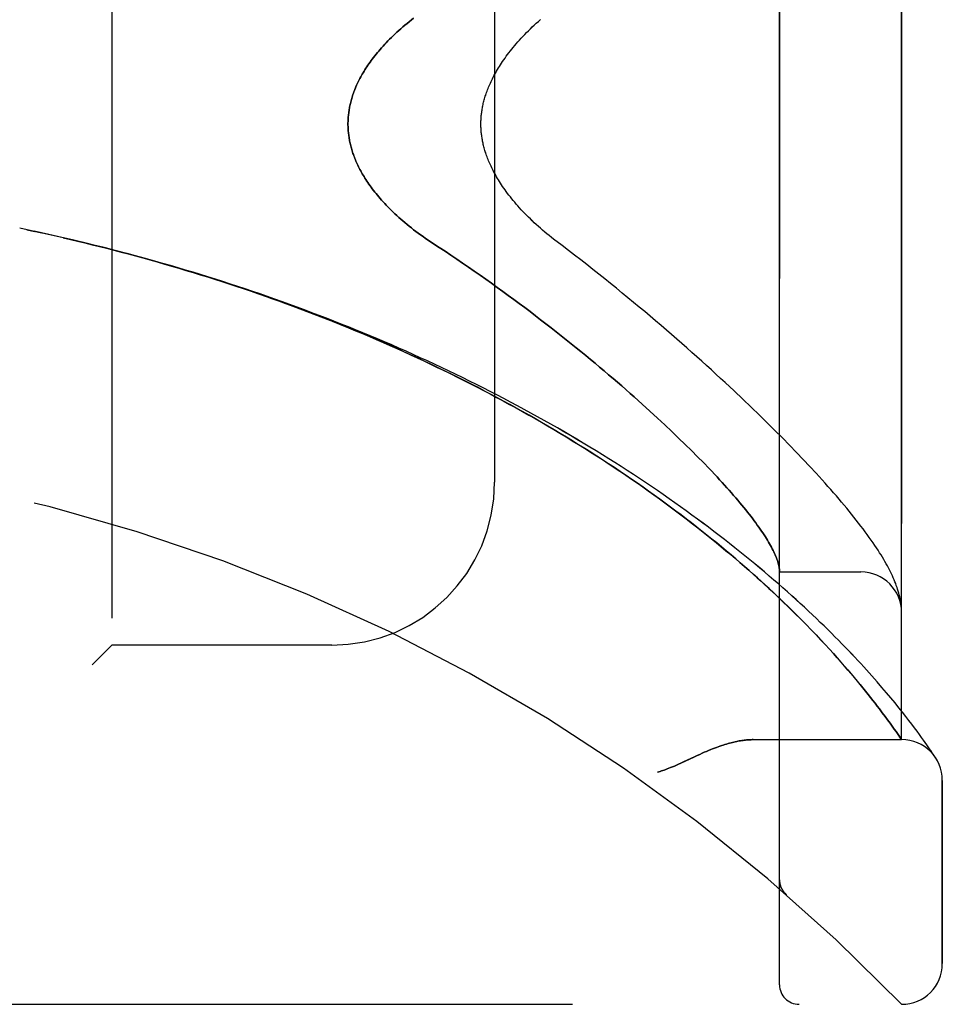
# Model space of a CAD drawing. Header units: inches. Extents: x 0 to 283, y 0 to 183.
# Tile 262 of 278: x 149.63 to 151.04, y 98.1 to 99.61. Entities that reach past the tile are written whole.
import ezdxf

# ---------------------------------------------------------------- set-up
doc = ezdxf.new("R2010")
doc.units = ezdxf.units.IN
doc.header["$LTSCALE"] = 15.583333
doc.header["$MEASUREMENT"] = 0
doc.linetypes.add('HIDDEN', pattern=[0.2, 0.1, -0.1])
doc.layers.add('LEFTHAND_DOOR_ASSEMBLY', color=7, linetype='CONTINUOUS')
doc.layers.add('RIGHTHAND_DOOR_ASSEMBLY', color=7, linetype='CONTINUOUS')

msp = doc.modelspace()

# ---------------------------------------------------------------- linework, layer by layer
at = {"layer": 'LEFTHAND_DOOR_ASSEMBLY', "color": 8, "linetype": 'HIDDEN'}
for p, q in [((150.7919, 98.1257), (150.7919, 100.7682)), ((150.9794, 98.502), (150.9794, 100.392)), ((149.7669, 100.247), (149.7669, 98.647)), ((150.3544, 99.997), (150.3544, 98.897)), ((149.6369, 99.2846), (149.6254, 99.287)), ((149.6485, 99.2821), (149.6365, 99.2846)), ((149.6601, 99.2796), (149.6485, 99.2821)), ((149.6811, 99.2749), (149.6601, 99.2796)), ((150.7222, 99.0372), (150.7085, 99.05)), ((150.7355, 99.0247), (150.7222, 99.0372)), ((150.5689, 99.028), (150.5812, 99.017)), ((150.7485, 99.0123), (150.7355, 99.0247)), ((150.5812, 99.017), (150.5931, 99.0062)), ((150.5931, 99.0062), (150.6047, 98.9955)), ((150.761, 99.0002), (150.7485, 99.0123)), ((150.6047, 98.9955), (150.6159, 98.9851)), ((150.7732, 98.9883), (150.761, 99.0002)), ((150.6159, 98.9851), (150.6267, 98.9749)), ((150.6267, 98.9749), (150.6371, 98.9649)), ((150.785, 98.9766), (150.7732, 98.9883)), ((150.7964, 98.9651), (150.785, 98.9766)), ((150.6371, 98.9649), (150.6472, 98.9551)), ((150.8075, 98.9538), (150.7964, 98.9651)), ((150.6472, 98.9551), (150.6569, 98.9456)), ((150.6569, 98.9456), (150.6662, 98.9362)), ((150.8182, 98.9428), (150.8075, 98.9538)), ((150.6662, 98.9362), (150.6752, 98.9271)), ((150.8285, 98.9319), (150.8182, 98.9428)), ((150.8385, 98.9213), (150.8285, 98.9319)), ((150.7919, 98.7595), (150.9169, 98.7595)), ((150.8068, 98.7046), (150.7971, 98.7139)), ((150.816, 98.6955), (150.8068, 98.7046)), ((150.9786, 98.7093), (150.9784, 98.7104)), ((150.9787, 98.7086), (150.9786, 98.7093)), ((150.9787, 98.7079), (150.9787, 98.7086)), ((150.9789, 98.7062), (150.9789, 98.7069)), ((150.979, 98.7055), (150.9789, 98.7062)), ((150.9791, 98.7049), (150.979, 98.7055)), ((150.9791, 98.7042), (150.9791, 98.7049)), ((150.9792, 98.7035), (150.9791, 98.7042)), ((150.8247, 98.6868), (150.816, 98.6955)), ((150.8329, 98.6785), (150.8247, 98.6868)), ((150.8407, 98.6705), (150.8329, 98.6785)), ((150.8482, 98.6627), (150.8407, 98.6705)), ((150.8553, 98.6552), (150.8482, 98.6627)), ((149.7669, 98.647), (149.7369, 98.617)), ((150.1044, 98.647), (149.7669, 98.647)), ((150.8621, 98.6479), (150.8553, 98.6552)), ((150.8686, 98.6409), (150.8621, 98.6479)), ((150.8748, 98.634), (150.8686, 98.6409)), ((150.8807, 98.6274), (150.8748, 98.634)), ((150.8864, 98.621), (150.8807, 98.6274)), ((150.8918, 98.6148), (150.8864, 98.621)), ((150.8971, 98.6088), (150.8918, 98.6148)), ((150.9021, 98.6029), (150.8971, 98.6088)), ((150.9069, 98.5973), (150.9021, 98.6029)), ((150.9115, 98.5918), (150.9069, 98.5973)), ((150.9159, 98.5864), (150.9115, 98.5918)), ((150.9201, 98.5813), (150.9159, 98.5864)), ((150.9242, 98.5763), (150.9201, 98.5813)), ((150.9493, 98.5821), (150.9418, 98.5908)), ((150.9564, 98.5738), (150.9493, 98.5821)), ((150.9281, 98.5714), (150.9242, 98.5763)), ((150.9318, 98.5667), (150.9281, 98.5714)), ((150.9354, 98.5621), (150.9318, 98.5667)), ((150.9631, 98.5659), (150.9564, 98.5738)), ((150.9694, 98.5583), (150.9631, 98.5659)), ((150.9388, 98.5577), (150.9354, 98.5621)), ((150.9421, 98.5535), (150.9388, 98.5577)), ((150.9453, 98.5493), (150.9421, 98.5535)), ((150.9752, 98.551), (150.9694, 98.5583)), ((150.9808, 98.5441), (150.9752, 98.551)), ((150.9498, 98.5433), (150.9453, 98.5493)), ((150.954, 98.5377), (150.9498, 98.5433)), ((150.958, 98.5324), (150.954, 98.5377)), ((150.9859, 98.5376), (150.9808, 98.5441)), ((150.9907, 98.5314), (150.9859, 98.5376)), ((150.9616, 98.5274), (150.958, 98.5324)), ((150.965, 98.5227), (150.9616, 98.5274)), ((150.9681, 98.5183), (150.965, 98.5227)), ((150.9952, 98.5256), (150.9907, 98.5314)), ((150.9993, 98.5201), (150.9952, 98.5256)), ((150.9709, 98.5143), (150.9681, 98.5183)), ((150.974, 98.5098), (150.9709, 98.5143)), ((150.9769, 98.5057), (150.974, 98.5098)), ((151.0031, 98.5149), (150.9993, 98.5201)), ((151.0067, 98.51), (151.0031, 98.5149)), ((151.0099, 98.5055), (151.0067, 98.51)), ((151.0129, 98.5014), (151.0099, 98.5055)), ((150.7514, 98.502), (150.9794, 98.502)), ((151.0156, 98.4975), (151.0129, 98.5014)), ((151.0181, 98.494), (151.0156, 98.4975)), ((151.0203, 98.4907), (151.0181, 98.494)), ((151.0264, 98.4817), (151.0241, 98.4851)), ((151.0288, 98.4781), (151.0264, 98.4817)), ((151.0308, 98.4751), (151.0288, 98.4781)), ((151.0419, 98.1582), (151.0419, 98.4395)), ((150.7919, 98.287), (150.7919, 98.2825)), ((150.802, 98.2646), (150.8022, 98.2644)), ((148.9157, 98.0957), (150.9794, 98.0957))]:
    msp.add_line(p, q, dxfattribs=at)
for points in [[(150.2302, 99.6093), (150.2268, 99.6066), (150.2234, 99.6039), (150.2201, 99.6012), (150.2168, 99.5985), (150.2136, 99.5958), (150.2105, 99.5931), (150.2075, 99.5904), (150.2045, 99.5877), (150.2016, 99.585), (150.1988, 99.5823), (150.196, 99.5796), (150.1934, 99.577), (150.1908, 99.5744), (150.1882, 99.5717), (150.1858, 99.5692), (150.1834, 99.5666), (150.1811, 99.564), (150.1789, 99.5615), (150.1767, 99.5589), (150.1746, 99.5564), (150.1725, 99.5539), (150.1706, 99.5515), (150.1686, 99.549), (150.1668, 99.5466), (150.165, 99.5442), (150.1633, 99.5418), (150.1616, 99.5394), (150.16, 99.5371), (150.1584, 99.5348), (150.1569, 99.5325), (150.1555, 99.5302), (150.1541, 99.5279), (150.1527, 99.5257), (150.1514, 99.5234), (150.1502, 99.5212), (150.149, 99.5191), (150.1478, 99.5169), (150.1467, 99.5147), (150.1456, 99.5126), (150.1446, 99.5105), (150.1436, 99.5084), (150.1427, 99.5063), (150.1417, 99.5042), (150.1409, 99.5022), (150.14, 99.5001), (150.1393, 99.4981), (150.1385, 99.4961), (150.1378, 99.4941), (150.1371, 99.4921), (150.1364, 99.4902), (150.1358, 99.4882), (150.1352, 99.4862), (150.1347, 99.4843), (150.1341, 99.4824), (150.1336, 99.4804), (150.1332, 99.4785), (150.1327, 99.4766), (150.1323, 99.4747), (150.1319, 99.4729), (150.1316, 99.471), (150.1313, 99.4691), (150.131, 99.4672), (150.1307, 99.4654), (150.1305, 99.4635), (150.1302, 99.4617), (150.13, 99.4598), (150.1299, 99.458), (150.1297, 99.4561), (150.1296, 99.4543), (150.1295, 99.4525), (150.1295, 99.4506), (150.1294, 99.4488), (150.1294, 99.447), (150.1294, 99.4452), (150.1295, 99.4433), (150.1295, 99.4415), (150.1296, 99.4397), (150.1297, 99.4378), (150.1299, 99.436), (150.13, 99.4341), (150.1302, 99.4323), (150.1305, 99.4305), (150.1307, 99.4286), (150.131, 99.4267), (150.1313, 99.4249), (150.1316, 99.423), (150.1319, 99.4211), (150.1323, 99.4192), (150.1327, 99.4173), (150.1332, 99.4154), (150.1336, 99.4135), (150.1341, 99.4116), (150.1347, 99.4097), (150.1352, 99.4077), (150.1358, 99.4058), (150.1364, 99.4038), (150.1371, 99.4018), (150.1378, 99.3999), (150.1385, 99.3979), (150.1393, 99.3959), (150.14, 99.3938), (150.1409, 99.3918), (150.1417, 99.3897), (150.1427, 99.3877), (150.1436, 99.3856), (150.1446, 99.3835), (150.1456, 99.3814), (150.1467, 99.3792), (150.1478, 99.3771), (150.149, 99.3749), (150.1502, 99.3727), (150.1514, 99.3705), (150.1527, 99.3683), (150.1541, 99.3661), (150.1555, 99.3638), (150.1569, 99.3615), (150.1584, 99.3592), (150.16, 99.3569), (150.1616, 99.3545), (150.1633, 99.3522), (150.165, 99.3498), (150.1668, 99.3474), (150.1686, 99.3449), (150.1706, 99.3425), (150.1725, 99.34), (150.1746, 99.3375), (150.1767, 99.335), (150.1789, 99.3325), (150.1811, 99.33), (150.1834, 99.3274), (150.1858, 99.3248), (150.1882, 99.3222), (150.1908, 99.3196), (150.1934, 99.317), (150.196, 99.3143), (150.1988, 99.3117), (150.2016, 99.309), (150.2045, 99.3063), (150.2075, 99.3036), (150.2105, 99.3009), (150.2136, 99.2982), (150.2168, 99.2955), (150.2201, 99.2928), (150.2234, 99.2901), (150.2268, 99.2874), (150.2302, 99.2847), (150.2338, 99.282), (150.2374, 99.2793), (150.241, 99.2766), (150.2447, 99.274), (150.2485, 99.2713), (150.2523, 99.2687), (150.2562, 99.2661), (150.2692, 99.2576)], [(150.4582, 99.2603), (150.4452, 99.2702), (150.4418, 99.2729), (150.4383, 99.2756), (150.4349, 99.2784), (150.4316, 99.2811), (150.4283, 99.2839), (150.425, 99.2868), (150.4218, 99.2896), (150.4186, 99.2925), (150.4155, 99.2953), (150.4125, 99.2982), (150.4095, 99.3011), (150.4065, 99.3039), (150.4037, 99.3068), (150.4009, 99.3097), (150.3981, 99.3125), (150.3955, 99.3154), (150.3929, 99.3182), (150.3903, 99.3211), (150.3879, 99.3239), (150.3855, 99.3267), (150.3831, 99.3295), (150.3809, 99.3322), (150.3787, 99.335), (150.3766, 99.3377), (150.3745, 99.3404), (150.3725, 99.3431), (150.3706, 99.3458), (150.3687, 99.3484), (150.3669, 99.351), (150.3652, 99.3536), (150.3635, 99.3561), (150.3619, 99.3586), (150.3604, 99.3611), (150.3589, 99.3635), (150.3575, 99.3659), (150.3562, 99.3683), (150.3549, 99.3707), (150.3536, 99.373), (150.3524, 99.3753), (150.3512, 99.3776), (150.3501, 99.3798), (150.3491, 99.382), (150.3481, 99.3842), (150.3471, 99.3863), (150.3462, 99.3885), (150.3453, 99.3906), (150.3445, 99.3926), (150.3437, 99.3947), (150.3429, 99.3967), (150.3422, 99.3987), (150.3415, 99.4006), (150.3409, 99.4026), (150.3402, 99.4045), (150.3397, 99.4064), (150.3391, 99.4082), (150.3386, 99.4101), (150.3381, 99.4119), (150.3376, 99.4137), (150.3372, 99.4155), (150.3368, 99.4173), (150.3364, 99.419), (150.3361, 99.4208), (150.3358, 99.4225), (150.3355, 99.4242), (150.3352, 99.4259), (150.3349, 99.4275), (150.3347, 99.4292), (150.3345, 99.4308), (150.3343, 99.4325), (150.3341, 99.4341), (150.334, 99.4357), (150.3339, 99.4374), (150.3337, 99.439), (150.3337, 99.4406), (150.3336, 99.4422), (150.3335, 99.4438), (150.3335, 99.4454), (150.3335, 99.447), (150.3335, 99.4486), (150.3335, 99.4502), (150.3336, 99.4518), (150.3337, 99.4534), (150.3337, 99.455), (150.3339, 99.4566), (150.334, 99.4582), (150.3341, 99.4598), (150.3343, 99.4615), (150.3345, 99.4631), (150.3347, 99.4648), (150.3349, 99.4664), (150.3352, 99.4681), (150.3355, 99.4698), (150.3358, 99.4715), (150.3361, 99.4732), (150.3364, 99.4749), (150.3368, 99.4767), (150.3372, 99.4785), (150.3376, 99.4802), (150.3381, 99.482), (150.3386, 99.4839), (150.3391, 99.4857), (150.3397, 99.4876), (150.3402, 99.4895), (150.3408, 99.4914), (150.3415, 99.4933), (150.3422, 99.4953), (150.3429, 99.4973), (150.3437, 99.4993), (150.3445, 99.5013), (150.3453, 99.5034), (150.3462, 99.5055), (150.3471, 99.5076), (150.3481, 99.5098), (150.3491, 99.512), (150.3501, 99.5142), (150.3512, 99.5164), (150.3524, 99.5187), (150.3536, 99.521), (150.3548, 99.5233), (150.3562, 99.5256), (150.3575, 99.528), (150.3589, 99.5304), (150.3604, 99.5329), (150.3619, 99.5353), (150.3635, 99.5379), (150.3652, 99.5404), (150.3669, 99.543), (150.3687, 99.5456), (150.3706, 99.5482), (150.3725, 99.5509), (150.3745, 99.5535), (150.3766, 99.5562), (150.3787, 99.559), (150.3809, 99.5617), (150.3831, 99.5645), (150.3855, 99.5673), (150.3879, 99.5701), (150.3903, 99.5729), (150.3929, 99.5757), (150.3955, 99.5786), (150.3981, 99.5814), (150.4009, 99.5843), (150.4037, 99.5872), (150.4065, 99.59), (150.4095, 99.5929), (150.4124, 99.5958), (150.4155, 99.5987), (150.4186, 99.6015), (150.4218, 99.6044), (150.425, 99.6072)], [(149.6699, 99.2774), (149.6588, 99.2798), (149.6477, 99.2822)], [(150.7971, 98.7139), (150.792, 98.7188), (150.7868, 98.7237), (150.7814, 98.7287), (150.7759, 98.7339), (150.7701, 98.7392), (150.7642, 98.7446), (150.758, 98.7502), (150.7517, 98.7558), (150.7452, 98.7616), (150.7385, 98.7674), (150.7317, 98.7734), (150.7247, 98.7794), (150.7175, 98.7855), (150.7103, 98.7916), (150.7029, 98.7977), (150.6955, 98.8038), (150.688, 98.8099), (150.6804, 98.816), (150.6727, 98.8222), (150.6649, 98.8283), (150.657, 98.8345), (150.649, 98.8406), (150.641, 98.8468), (150.6329, 98.8529), (150.6246, 98.859), (150.6164, 98.8651), (150.608, 98.8712), (150.5996, 98.8773), (150.591, 98.8834), (150.5825, 98.8895), (150.5738, 98.8955), (150.5651, 98.9015), (150.5563, 98.9076), (150.5474, 98.9135), (150.5385, 98.9195), (150.5295, 98.9254), (150.5204, 98.9313), (150.5113, 98.9372), (150.5022, 98.9431), (150.4929, 98.9489), (150.4836, 98.9547), (150.4743, 98.9605), (150.4649, 98.9662), (150.4554, 98.9719), (150.4459, 98.9776), (150.4364, 98.9832), (150.4267, 98.9888), (150.4171, 98.9944), (150.4074, 98.9999), (150.3976, 99.0054), (150.3878, 99.0109), (150.378, 99.0163), (150.3681, 99.0217), (150.3582, 99.027), (150.3482, 99.0323), (150.3382, 99.0376), (150.3281, 99.0428), (150.318, 99.048), (150.3079, 99.0531), (150.2977, 99.0582), (150.2875, 99.0633), (150.2773, 99.0683), (150.267, 99.0732), (150.2567, 99.0782), (150.2464, 99.083), (150.236, 99.0879), (150.2256, 99.0927), (150.2152, 99.0974), (150.2047, 99.1021), (150.1942, 99.1068), (150.1837, 99.1114), (150.1732, 99.116), (150.1626, 99.1205), (150.152, 99.125), (150.1414, 99.1294), (150.1307, 99.1338), (150.1201, 99.1381), (150.1094, 99.1424), (150.0987, 99.1467), (150.0879, 99.1509), (150.0772, 99.1551), (150.0664, 99.1592), (150.0556, 99.1633), (150.0448, 99.1673), (150.034, 99.1713), (150.0231, 99.1752), (150.0123, 99.1791), (150.0014, 99.1829), (149.9905, 99.1867), (149.9796, 99.1905), (149.9687, 99.1942), (149.9577, 99.1979), (149.9468, 99.2015), (149.9358, 99.2051), (149.9248, 99.2086), (149.9138, 99.2121), (149.9028, 99.2155), (149.8918, 99.2189), (149.8808, 99.2222), (149.8698, 99.2255), (149.8587, 99.2288), (149.8477, 99.232), (149.8366, 99.2352), (149.8255, 99.2383), (149.8144, 99.2414), (149.8034, 99.2444), (149.7923, 99.2474), (149.7812, 99.2503), (149.7701, 99.2532), (149.759, 99.2561), (149.7478, 99.2589), (149.7367, 99.2617), (149.7256, 99.2644), (149.7145, 99.2671), (149.7034, 99.2697), (149.6922, 99.2723), (149.6717, 99.277)], [(150.9418, 98.5908), (150.9379, 98.5952), (150.9339, 98.5997), (150.9298, 98.6043), (150.9256, 98.609), (150.9212, 98.6138), (150.9168, 98.6186), (150.9122, 98.6235), (150.9075, 98.6285), (150.9027, 98.6335), (150.8978, 98.6387), (150.8928, 98.6439), (150.8877, 98.6491), (150.8825, 98.6545), (150.8771, 98.6598), (150.8716, 98.6653), (150.866, 98.6708), (150.8603, 98.6764), (150.8545, 98.682), (150.8486, 98.6877), (150.8426, 98.6934), (150.8364, 98.6992), (150.8301, 98.7051), (150.8238, 98.7109), (150.8173, 98.7169), (150.8107, 98.7228), (150.804, 98.7288), (150.7972, 98.7348), (150.7903, 98.7409), (150.7832, 98.747), (150.7761, 98.7531), (150.7689, 98.7593), (150.7615, 98.7655), (150.7541, 98.7716), (150.7465, 98.7779), (150.7389, 98.7841), (150.7312, 98.7903), (150.7233, 98.7966), (150.7154, 98.8028), (150.7074, 98.8091), (150.6993, 98.8154), (150.6911, 98.8216), (150.6828, 98.8279), (150.6744, 98.8342), (150.666, 98.8405), (150.6574, 98.8467), (150.6488, 98.853), (150.6401, 98.8593), (150.6313, 98.8655), (150.6224, 98.8718), (150.6135, 98.878), (150.6044, 98.8842), (150.5953, 98.8904), (150.5862, 98.8966), (150.5769, 98.9027), (150.5676, 98.9089), (150.5582, 98.915), (150.5488, 98.9211), (150.5392, 98.9271), (150.5297, 98.9332), (150.52, 98.9392), (150.5103, 98.9452), (150.5005, 98.9511), (150.4907, 98.9571), (150.4808, 98.963), (150.4709, 98.9688), (150.4609, 98.9747), (150.4509, 98.9804), (150.4408, 98.9862), (150.4306, 98.9919), (150.4204, 98.9976), (150.4102, 99.0033), (150.3999, 99.0089), (150.3895, 99.0145), (150.3791, 99.02), (150.3687, 99.0255), (150.3582, 99.031), (150.3477, 99.0364), (150.3371, 99.0418), (150.3265, 99.0471), (150.3159, 99.0524), (150.3052, 99.0576), (150.2945, 99.0628), (150.2838, 99.068), (150.273, 99.0731), (150.2622, 99.0782), (150.2513, 99.0832), (150.2404, 99.0882), (150.2295, 99.0931), (150.2186, 99.098), (150.2076, 99.1029), (150.1966, 99.1077), (150.1856, 99.1124), (150.1745, 99.1171), (150.1634, 99.1218), (150.1523, 99.1264), (150.1412, 99.1309), (150.13, 99.1355), (150.1189, 99.1399), (150.1077, 99.1444), (150.0964, 99.1487), (150.0852, 99.1531), (150.0739, 99.1573), (150.0626, 99.1616), (150.0513, 99.1658), (150.04, 99.1699), (150.0287, 99.174), (150.0173, 99.178), (150.0059, 99.182), (149.9946, 99.186), (149.9832, 99.1899), (149.9717, 99.1937), (149.9603, 99.1975), (149.9489, 99.2013), (149.9374, 99.205), (149.9259, 99.2086), (149.9145, 99.2122), (149.903, 99.2158), (149.8915, 99.2193), (149.88, 99.2228), (149.8684, 99.2262), (149.8569, 99.2295), (149.8454, 99.2329), (149.8338, 99.2361), (149.8223, 99.2394), (149.8107, 99.2425), (149.7992, 99.2457), (149.7876, 99.2488), (149.776, 99.2518), (149.7644, 99.2548), (149.7529, 99.2577), (149.7413, 99.2606), (149.7297, 99.2635), (149.7181, 99.2663), (149.7065, 99.269), (149.6949, 99.2717), (149.6833, 99.2744)], [(150.2692, 99.2576), (150.2784, 99.2516), (150.2874, 99.2455), (150.2965, 99.2394), (150.3055, 99.2333), (150.3144, 99.2272), (150.3233, 99.221), (150.3322, 99.2149), (150.341, 99.2087), (150.3497, 99.2025), (150.3584, 99.1962), (150.367, 99.19), (150.3755, 99.1838), (150.384, 99.1776), (150.3924, 99.1713), (150.4007, 99.1651), (150.409, 99.1589), (150.4171, 99.1527), (150.4252, 99.1465), (150.4333, 99.1403), (150.4412, 99.1341), (150.449, 99.128), (150.4568, 99.1218), (150.4645, 99.1157), (150.4721, 99.1096), (150.4796, 99.1036), (150.487, 99.0975), (150.4944, 99.0915), (150.5016, 99.0856), (150.5087, 99.0796), (150.5158, 99.0737), (150.5228, 99.0679), (150.5296, 99.0621), (150.5364, 99.0563), (150.5431, 99.0505), (150.5497, 99.0448), (150.5562, 99.0392), (150.5626, 99.0335), (150.5689, 99.028)], [(150.7085, 99.05), (150.7015, 99.0565), (150.6944, 99.063), (150.6873, 99.0696), (150.68, 99.0762), (150.6726, 99.0828), (150.6651, 99.0895), (150.6575, 99.0963), (150.6499, 99.1031), (150.6421, 99.1099), (150.6342, 99.1168), (150.6263, 99.1237), (150.6182, 99.1307), (150.6101, 99.1377), (150.6018, 99.1447), (150.5935, 99.1518), (150.5851, 99.1589), (150.5766, 99.166), (150.5679, 99.1731), (150.5593, 99.1803), (150.5505, 99.1875), (150.5416, 99.1947), (150.5326, 99.202), (150.5236, 99.2093), (150.5145, 99.2165), (150.5053, 99.2238), (150.496, 99.2311), (150.4867, 99.2384), (150.4773, 99.2457), (150.4678, 99.253), (150.4582, 99.2603)], [(150.6752, 98.9271), (150.6838, 98.9181), (150.688, 98.9138), (150.692, 98.9094), (150.696, 98.9052), (150.6999, 98.901), (150.7037, 98.8968), (150.7075, 98.8927), (150.7111, 98.8887), (150.7147, 98.8847), (150.7181, 98.8808), (150.7215, 98.8769), (150.7248, 98.873), (150.728, 98.8693), (150.7312, 98.8656), (150.7342, 98.8619), (150.7372, 98.8583), (150.7401, 98.8548), (150.7429, 98.8513), (150.7456, 98.8478), (150.7482, 98.8444), (150.7508, 98.8411), (150.7532, 98.8378), (150.7556, 98.8346), (150.7579, 98.8314), (150.7602, 98.8283), (150.7623, 98.8252), (150.7644, 98.8222), (150.7664, 98.8193), (150.7683, 98.8164), (150.7702, 98.8135), (150.7719, 98.8107), (150.7736, 98.8079), (150.7752, 98.8052), (150.7768, 98.8026), (150.7782, 98.8), (150.7796, 98.7975), (150.7809, 98.795), (150.7822, 98.7925), (150.7833, 98.7901), (150.7844, 98.7878), (150.7854, 98.7855), (150.7864, 98.7833), (150.7872, 98.7811), (150.788, 98.7789), (150.7887, 98.7768), (150.7894, 98.7748), (150.7899, 98.7728), (150.7904, 98.7708), (150.7909, 98.7689), (150.7912, 98.7671), (150.7915, 98.7653), (150.7917, 98.7635)], [(150.9784, 98.7104), (150.9781, 98.713), (150.9776, 98.7157), (150.9771, 98.7184), (150.9765, 98.7212), (150.9758, 98.7241), (150.975, 98.7269), (150.9742, 98.7298), (150.9733, 98.7327), (150.9724, 98.7356), (150.9713, 98.7385), (150.9703, 98.7414), (150.9691, 98.7444), (150.9679, 98.7473), (150.9666, 98.7503), (150.9653, 98.7533), (150.9639, 98.7563), (150.9624, 98.7593), (150.9609, 98.7624), (150.9592, 98.7656), (150.9575, 98.7687), (150.9558, 98.7719), (150.9539, 98.7752), (150.952, 98.7785), (150.95, 98.7819), (150.9478, 98.7854), (150.9456, 98.7889), (150.9433, 98.7926), (150.9408, 98.7963), (150.9383, 98.8002), (150.9356, 98.8041), (150.9327, 98.8082), (150.9298, 98.8124), (150.9267, 98.8166), (150.9235, 98.821), (150.9203, 98.8254), (150.9169, 98.8298), (150.9134, 98.8343), (150.9099, 98.8388), (150.9063, 98.8433), (150.9027, 98.8479), (150.899, 98.8525), (150.8952, 98.8571), (150.8913, 98.8618), (150.8873, 98.8665), (150.8833, 98.8712), (150.8792, 98.876), (150.875, 98.8809), (150.8707, 98.8858), (150.8664, 98.8907), (150.8619, 98.8957), (150.8574, 98.9007), (150.8528, 98.9058), (150.8481, 98.9109), (150.8385, 98.9213)], [(150.7917, 98.7635), (150.7918, 98.763), (150.7918, 98.7626), (150.7918, 98.7622), (150.7919, 98.7618), (150.7919, 98.7614), (150.7919, 98.7611), (150.7919, 98.7607), (150.7919, 98.7605)], [(150.9789, 98.7069), (150.9788, 98.7072), (150.9787, 98.7079)], [(150.9794, 98.6981), (150.9794, 98.6984), (150.9794, 98.6988), (150.9794, 98.6992), (150.9794, 98.6995), (150.9794, 98.6999), (150.9794, 98.7003), (150.9794, 98.7006), (150.9793, 98.701), (150.9793, 98.7014), (150.9793, 98.7017), (150.9793, 98.7021), (150.9793, 98.7024), (150.9792, 98.7028), (150.9792, 98.7035)], [(150.9794, 98.502), (150.9794, 98.502), (150.9793, 98.5021), (150.9769, 98.5057)], [(150.7514, 98.502), (150.7498, 98.502), (150.7482, 98.5019), (150.7465, 98.5019), (150.7449, 98.5018), (150.7432, 98.5017), (150.7414, 98.5015), (150.7397, 98.5013), (150.7378, 98.5011), (150.736, 98.5009), (150.7341, 98.5006), (150.7322, 98.5003), (150.7302, 98.5), (150.7282, 98.4996), (150.7262, 98.4992), (150.7241, 98.4988), (150.722, 98.4983), (150.7198, 98.4977), (150.7176, 98.4972), (150.7153, 98.4966), (150.713, 98.4959), (150.7106, 98.4952), (150.7082, 98.4945), (150.7057, 98.4937), (150.7032, 98.4929), (150.7005, 98.492), (150.6978, 98.491), (150.6951, 98.49), (150.6922, 98.4889), (150.6893, 98.4878), (150.6863, 98.4866), (150.6831, 98.4853), (150.6799, 98.484), (150.6765, 98.4825), (150.673, 98.481), (150.6694, 98.4794), (150.6656, 98.4777), (150.6616, 98.4758), (150.6446, 98.4679)], [(151.0241, 98.4851), (151.0233, 98.4864), (151.0203, 98.4907)], [(151.0319, 98.4735), (151.0318, 98.4735), (151.0308, 98.4751)], [(150.6446, 98.4679), (150.6407, 98.4661), (150.6371, 98.4645), (150.6337, 98.4629), (150.6305, 98.4615), (150.6275, 98.4602), (150.6247, 98.4591), (150.622, 98.458), (150.6196, 98.4571), (150.6172, 98.4562), (150.6149, 98.4553), (150.6128, 98.4546), (150.6106, 98.4539), (150.6085, 98.4532), (150.6065, 98.4526), (150.6044, 98.452)], [(150.7919, 98.2868), (150.7919, 98.2864), (150.7919, 98.2858), (150.7919, 98.2852), (150.792, 98.2846), (150.7921, 98.284), (150.7921, 98.2833), (150.7922, 98.2827), (150.7923, 98.2821), (150.7924, 98.2815), (150.7925, 98.2809), (150.7927, 98.2803), (150.7928, 98.2797), (150.793, 98.2791), (150.7931, 98.2785), (150.7933, 98.278), (150.7935, 98.2774), (150.7937, 98.2768), (150.7939, 98.2762)], [(150.7939, 98.2762), (150.7941, 98.2757), (150.7944, 98.2751), (150.7946, 98.2745), (150.7949, 98.274), (150.7952, 98.2734), (150.7955, 98.2729), (150.7958, 98.2723), (150.7961, 98.2718), (150.7964, 98.2713), (150.7967, 98.2707), (150.797, 98.2702), (150.7974, 98.2697), (150.7977, 98.2692), (150.7981, 98.2688)], [(150.8022, 98.2644), (150.802, 98.2646), (150.8017, 98.2648), (150.8015, 98.265), (150.8013, 98.2652), (150.8011, 98.2655), (150.8008, 98.2657), (150.8006, 98.2659), (150.8004, 98.2661), (150.8002, 98.2663), (150.8, 98.2665), (150.7998, 98.2667), (150.7996, 98.267), (150.7994, 98.2672), (150.7992, 98.2674), (150.799, 98.2676), (150.7988, 98.2678), (150.7987, 98.2681), (150.7985, 98.2683), (150.7983, 98.2685), (150.7981, 98.2688)]]:
    msp.add_lwpolyline(points, dxfattribs=at)
for centre, radius, start, end in [((148.9794, 96.1719), 2.7751, 43.8884, 90), ((150.1044, 98.897), 0.25, 270, 360), ((150.9169, 98.697), 0.0625, 0, 90), ((150.9794, 98.4395), 0.0625, 0, 90), ((150.9794, 98.1582), 0.0625, 270, 360), ((150.8219, 98.1257), 0.03, 180, 270)]:
    msp.add_arc(centre, radius, start, end, dxfattribs=at)
at = {"layer": 'RIGHTHAND_DOOR_ASSEMBLY', "color": 8, "linetype": 'HIDDEN'}
for p, q in [((150.7919, 100.7682), (150.7919, 98.1257)), ((150.9794, 100.392), (150.9794, 98.502)), ((149.7669, 100.247), (149.7669, 98.647)), ((150.3544, 99.997), (150.3544, 98.897)), ((149.6369, 99.2846), (149.6254, 99.287)), ((149.6365, 99.2846), (149.6485, 99.2821)), ((149.6477, 99.2823), (149.6588, 99.2798)), ((149.6601, 99.2796), (149.6485, 99.2821)), ((149.6717, 99.277), (149.6588, 99.2798)), ((149.6833, 99.2744), (149.6699, 99.2774)), ((150.7222, 99.0373), (150.7085, 99.05)), ((150.7355, 99.0247), (150.7222, 99.0373)), ((150.5812, 99.017), (150.5689, 99.028)), ((150.7485, 99.0123), (150.7355, 99.0247)), ((150.5931, 99.0062), (150.5812, 99.017)), ((150.6047, 98.9955), (150.5931, 99.0062)), ((150.761, 99.0002), (150.7485, 99.0123)), ((150.6159, 98.9851), (150.6047, 98.9955)), ((150.7732, 98.9883), (150.761, 99.0002)), ((150.6267, 98.9749), (150.6159, 98.9851)), ((150.6371, 98.9649), (150.6267, 98.9749)), ((150.785, 98.9766), (150.7732, 98.9883)), ((150.7964, 98.9651), (150.785, 98.9766)), ((150.6472, 98.9551), (150.6371, 98.9649)), ((150.8075, 98.9538), (150.7964, 98.9651)), ((150.6569, 98.9456), (150.6472, 98.9551)), ((150.6662, 98.9362), (150.6569, 98.9456)), ((150.8181, 98.9428), (150.8075, 98.9538)), ((150.6752, 98.9271), (150.6662, 98.9362)), ((150.8285, 98.932), (150.8181, 98.9428)), ((150.8385, 98.9213), (150.8285, 98.932)), ((150.7919, 98.7595), (150.9169, 98.7595)), ((150.7968, 98.7142), (150.8065, 98.7048)), ((150.8065, 98.7048), (150.8157, 98.6958)), ((150.9786, 98.7093), (150.9784, 98.7104)), ((150.9787, 98.7086), (150.9786, 98.7093)), ((150.9787, 98.7079), (150.9787, 98.7086)), ((150.9789, 98.7062), (150.9789, 98.7069)), ((150.979, 98.7055), (150.9789, 98.7062)), ((150.9791, 98.7049), (150.979, 98.7055)), ((150.9791, 98.7042), (150.9791, 98.7049)), ((150.9792, 98.7035), (150.9791, 98.7042)), ((150.9792, 98.7028), (150.9792, 98.7035)), ((150.8157, 98.6958), (150.8245, 98.6871)), ((150.8245, 98.6871), (150.8327, 98.6787)), ((150.8327, 98.6787), (150.8406, 98.6707)), ((150.8406, 98.6707), (150.848, 98.6629)), ((150.848, 98.6629), (150.8551, 98.6554)), ((149.7369, 98.617), (149.7669, 98.647)), ((150.1044, 98.647), (149.7669, 98.647)), ((150.8551, 98.6554), (150.862, 98.6481)), ((150.862, 98.6481), (150.8685, 98.641)), ((150.8685, 98.641), (150.8747, 98.6342)), ((150.8747, 98.6342), (150.8806, 98.6275)), ((150.8806, 98.6275), (150.8863, 98.6211)), ((150.8863, 98.6211), (150.8918, 98.6149)), ((150.8918, 98.6149), (150.897, 98.6089)), ((150.897, 98.6089), (150.902, 98.603)), ((150.902, 98.603), (150.9068, 98.5973)), ((150.9068, 98.5973), (150.9114, 98.5918)), ((150.9114, 98.5918), (150.9158, 98.5865)), ((150.9158, 98.5865), (150.9201, 98.5813)), ((150.9201, 98.5813), (150.9241, 98.5763)), ((150.9493, 98.5821), (150.9419, 98.5907)), ((150.9564, 98.5738), (150.9493, 98.5821)), ((150.9241, 98.5763), (150.928, 98.5714)), ((150.928, 98.5714), (150.9318, 98.5667)), ((150.9318, 98.5667), (150.9354, 98.5622)), ((150.9631, 98.5659), (150.9564, 98.5738)), ((150.9694, 98.5583), (150.9631, 98.5659)), ((150.9354, 98.5622), (150.9388, 98.5577)), ((150.9388, 98.5577), (150.9421, 98.5535)), ((150.9421, 98.5535), (150.9453, 98.5493)), ((150.9753, 98.551), (150.9694, 98.5583)), ((150.9808, 98.5441), (150.9753, 98.551)), ((150.9453, 98.5493), (150.9498, 98.5433)), ((150.9498, 98.5433), (150.954, 98.5377)), ((150.954, 98.5377), (150.958, 98.5324)), ((150.9859, 98.5376), (150.9808, 98.5441)), ((150.9907, 98.5314), (150.9859, 98.5376)), ((150.958, 98.5324), (150.9616, 98.5274)), ((150.9616, 98.5274), (150.965, 98.5227)), ((150.965, 98.5227), (150.9681, 98.5183)), ((150.9952, 98.5256), (150.9907, 98.5314)), ((150.9993, 98.52), (150.9952, 98.5256)), ((150.9681, 98.5183), (150.9709, 98.5143)), ((151.0031, 98.5149), (150.9993, 98.52)), ((151.0067, 98.51), (151.0031, 98.5149)), ((151.0099, 98.5055), (151.0067, 98.51)), ((151.0129, 98.5014), (151.0099, 98.5055)), ((150.7514, 98.502), (150.9794, 98.502)), ((151.0156, 98.4975), (151.0129, 98.5014)), ((151.0181, 98.494), (151.0156, 98.4975)), ((151.0203, 98.4907), (151.0181, 98.494)), ((151.0264, 98.4817), (151.0241, 98.4851)), ((151.0288, 98.4781), (151.0264, 98.4817)), ((151.0308, 98.4751), (151.0288, 98.4781)), ((151.0308, 98.4751), (151.0322, 98.473)), ((151.0318, 98.4735), (151.0318, 98.4736)), ((151.0322, 98.473), (151.0319, 98.4735)), ((151.0419, 98.4395), (151.0419, 98.1582)), ((150.7919, 98.287), (150.7919, 98.2825)), ((150.802, 98.2646), (150.8022, 98.2644)), ((148.9157, 98.0957), (150.9794, 98.0957))]:
    msp.add_line(p, q, dxfattribs=at)
for points in [[(150.2692, 99.2576), (150.2562, 99.2661), (150.2523, 99.2687), (150.2485, 99.2713), (150.2447, 99.274), (150.241, 99.2766), (150.2374, 99.2793), (150.2338, 99.282), (150.2302, 99.2847), (150.2268, 99.2874), (150.2234, 99.2901), (150.2201, 99.2928), (150.2168, 99.2955), (150.2136, 99.2982), (150.2105, 99.3009), (150.2075, 99.3036), (150.2045, 99.3063), (150.2016, 99.309), (150.1988, 99.3117), (150.196, 99.3143), (150.1934, 99.317), (150.1908, 99.3196), (150.1882, 99.3222), (150.1858, 99.3248), (150.1834, 99.3274), (150.1811, 99.33), (150.1789, 99.3325), (150.1767, 99.335), (150.1746, 99.3375), (150.1725, 99.34), (150.1706, 99.3425), (150.1686, 99.3449), (150.1668, 99.3474), (150.165, 99.3498), (150.1633, 99.3522), (150.1616, 99.3545), (150.16, 99.3569), (150.1584, 99.3592), (150.1569, 99.3615), (150.1555, 99.3638), (150.1541, 99.3661), (150.1527, 99.3683), (150.1514, 99.3705), (150.1502, 99.3727), (150.149, 99.3749), (150.1478, 99.3771), (150.1467, 99.3792), (150.1456, 99.3814), (150.1446, 99.3835), (150.1436, 99.3856), (150.1427, 99.3877), (150.1417, 99.3897), (150.1409, 99.3918), (150.14, 99.3938), (150.1393, 99.3959), (150.1385, 99.3979), (150.1378, 99.3999), (150.1371, 99.4018), (150.1364, 99.4038), (150.1358, 99.4058), (150.1352, 99.4077), (150.1347, 99.4097), (150.1341, 99.4116), (150.1336, 99.4135), (150.1332, 99.4154), (150.1327, 99.4173), (150.1323, 99.4192), (150.1319, 99.4211), (150.1316, 99.423), (150.1313, 99.4249), (150.131, 99.4267), (150.1307, 99.4286), (150.1305, 99.4305), (150.1302, 99.4323), (150.13, 99.4341), (150.1299, 99.436), (150.1297, 99.4378), (150.1296, 99.4397), (150.1295, 99.4415), (150.1295, 99.4433), (150.1294, 99.4452), (150.1294, 99.447), (150.1294, 99.4488), (150.1295, 99.4506), (150.1295, 99.4525), (150.1296, 99.4543), (150.1297, 99.4561), (150.1299, 99.458), (150.13, 99.4598), (150.1302, 99.4617), (150.1305, 99.4635), (150.1307, 99.4654), (150.131, 99.4672), (150.1313, 99.4691), (150.1316, 99.471), (150.1319, 99.4729), (150.1323, 99.4747), (150.1327, 99.4766), (150.1332, 99.4785), (150.1336, 99.4804), (150.1341, 99.4824), (150.1347, 99.4843), (150.1352, 99.4862), (150.1358, 99.4882), (150.1364, 99.4902), (150.1371, 99.4921), (150.1378, 99.4941), (150.1385, 99.4961), (150.1393, 99.4981), (150.14, 99.5001), (150.1409, 99.5022), (150.1417, 99.5042), (150.1427, 99.5063), (150.1436, 99.5084), (150.1446, 99.5105), (150.1456, 99.5126), (150.1467, 99.5147), (150.1478, 99.5169), (150.149, 99.5191), (150.1502, 99.5212), (150.1514, 99.5234), (150.1527, 99.5257), (150.1541, 99.5279), (150.1555, 99.5302), (150.1569, 99.5325), (150.1584, 99.5348), (150.16, 99.5371), (150.1616, 99.5394), (150.1633, 99.5418), (150.165, 99.5442), (150.1668, 99.5466), (150.1686, 99.549), (150.1706, 99.5515), (150.1725, 99.5539), (150.1746, 99.5564), (150.1767, 99.5589), (150.1789, 99.5615), (150.1811, 99.564), (150.1834, 99.5666), (150.1858, 99.5692), (150.1882, 99.5717), (150.1908, 99.5744), (150.1934, 99.577), (150.196, 99.5796), (150.1988, 99.5823), (150.2016, 99.585), (150.2045, 99.5877), (150.2075, 99.5904), (150.2105, 99.5931), (150.2136, 99.5958), (150.2168, 99.5985), (150.2201, 99.6012), (150.2234, 99.6039), (150.2268, 99.6066), (150.2302, 99.6093)], [(150.4582, 99.2603), (150.4452, 99.2702), (150.4418, 99.2729), (150.4383, 99.2756), (150.4349, 99.2784), (150.4316, 99.2811), (150.4283, 99.284), (150.425, 99.2868), (150.4218, 99.2896), (150.4186, 99.2925), (150.4155, 99.2953), (150.4124, 99.2982), (150.4095, 99.3011), (150.4065, 99.3039), (150.4037, 99.3068), (150.4009, 99.3097), (150.3981, 99.3125), (150.3955, 99.3154), (150.3929, 99.3182), (150.3903, 99.3211), (150.3879, 99.3239), (150.3855, 99.3267), (150.3831, 99.3295), (150.3809, 99.3322), (150.3787, 99.335), (150.3766, 99.3377), (150.3745, 99.3404), (150.3725, 99.3431), (150.3706, 99.3458), (150.3687, 99.3484), (150.3669, 99.351), (150.3652, 99.3536), (150.3635, 99.3561), (150.3619, 99.3586), (150.3604, 99.3611), (150.3589, 99.3635), (150.3575, 99.3659), (150.3562, 99.3683), (150.3548, 99.3707), (150.3536, 99.373), (150.3524, 99.3753), (150.3512, 99.3776), (150.3501, 99.3798), (150.3491, 99.382), (150.3481, 99.3842), (150.3471, 99.3864), (150.3462, 99.3885), (150.3453, 99.3906), (150.3445, 99.3926), (150.3437, 99.3947), (150.3429, 99.3967), (150.3422, 99.3987), (150.3415, 99.4006), (150.3408, 99.4026), (150.3402, 99.4045), (150.3397, 99.4064), (150.3391, 99.4083), (150.3386, 99.4101), (150.3381, 99.4119), (150.3376, 99.4137), (150.3372, 99.4155), (150.3368, 99.4173), (150.3364, 99.419), (150.3361, 99.4208), (150.3358, 99.4225), (150.3355, 99.4242), (150.3352, 99.4259), (150.3349, 99.4275), (150.3347, 99.4292), (150.3345, 99.4309), (150.3343, 99.4325), (150.3341, 99.4341), (150.334, 99.4358), (150.3339, 99.4374), (150.3337, 99.439), (150.3337, 99.4406), (150.3336, 99.4422), (150.3335, 99.4438), (150.3335, 99.4454), (150.3335, 99.447), (150.3335, 99.4486), (150.3335, 99.4502), (150.3336, 99.4518), (150.3337, 99.4534), (150.3337, 99.455), (150.3339, 99.4566), (150.334, 99.4582), (150.3341, 99.4598), (150.3343, 99.4615), (150.3345, 99.4631), (150.3347, 99.4648), (150.3349, 99.4664), (150.3352, 99.4681), (150.3355, 99.4698), (150.3358, 99.4715), (150.3361, 99.4732), (150.3364, 99.475), (150.3368, 99.4767), (150.3372, 99.4785), (150.3376, 99.4803), (150.3381, 99.4821), (150.3386, 99.4839), (150.3391, 99.4857), (150.3397, 99.4876), (150.3402, 99.4895), (150.3409, 99.4914), (150.3415, 99.4933), (150.3422, 99.4953), (150.3429, 99.4973), (150.3437, 99.4993), (150.3445, 99.5013), (150.3453, 99.5034), (150.3462, 99.5055), (150.3471, 99.5076), (150.3481, 99.5098), (150.3491, 99.512), (150.3501, 99.5142), (150.3512, 99.5164), (150.3524, 99.5187), (150.3536, 99.521), (150.3549, 99.5233), (150.3562, 99.5257), (150.3575, 99.528), (150.3589, 99.5304), (150.3604, 99.5329), (150.3619, 99.5354), (150.3635, 99.5379), (150.3652, 99.5404), (150.3669, 99.543), (150.3687, 99.5456), (150.3706, 99.5482), (150.3725, 99.5509), (150.3745, 99.5535), (150.3766, 99.5563), (150.3787, 99.559), (150.3809, 99.5617), (150.3831, 99.5645), (150.3855, 99.5673), (150.3879, 99.5701), (150.3903, 99.5729), (150.3929, 99.5757), (150.3955, 99.5786), (150.3981, 99.5814), (150.4009, 99.5843), (150.4037, 99.5872), (150.4065, 99.59), (150.4095, 99.5929), (150.4125, 99.5958), (150.4155, 99.5987), (150.4186, 99.6015), (150.4218, 99.6044), (150.425, 99.6072)], [(150.9419, 98.5907), (150.9379, 98.5952), (150.9339, 98.5997), (150.9298, 98.6043), (150.9256, 98.609), (150.9212, 98.6137), (150.9168, 98.6186), (150.9122, 98.6235), (150.9075, 98.6285), (150.9028, 98.6335), (150.8979, 98.6387), (150.8928, 98.6438), (150.8877, 98.6491), (150.8825, 98.6544), (150.8771, 98.6598), (150.8716, 98.6653), (150.8661, 98.6708), (150.8604, 98.6764), (150.8545, 98.682), (150.8486, 98.6877), (150.8426, 98.6934), (150.8364, 98.6992), (150.8302, 98.7051), (150.8238, 98.7109), (150.8173, 98.7168), (150.8107, 98.7228), (150.804, 98.7288), (150.7972, 98.7348), (150.7903, 98.7409), (150.7832, 98.747), (150.7761, 98.7531), (150.7689, 98.7593), (150.7615, 98.7654), (150.7541, 98.7716), (150.7465, 98.7778), (150.7389, 98.7841), (150.7312, 98.7903), (150.7234, 98.7966), (150.7154, 98.8028), (150.7074, 98.8091), (150.6993, 98.8154), (150.6911, 98.8216), (150.6828, 98.8279), (150.6745, 98.8342), (150.666, 98.8405), (150.6574, 98.8467), (150.6488, 98.853), (150.6401, 98.8593), (150.6313, 98.8655), (150.6224, 98.8717), (150.6135, 98.878), (150.6045, 98.8842), (150.5954, 98.8904), (150.5862, 98.8966), (150.5769, 98.9027), (150.5676, 98.9088), (150.5582, 98.915), (150.5488, 98.9211), (150.5393, 98.9271), (150.5297, 98.9332), (150.52, 98.9392), (150.5103, 98.9452), (150.5006, 98.9511), (150.4907, 98.9571), (150.4809, 98.9629), (150.4709, 98.9688), (150.4609, 98.9746), (150.4509, 98.9804), (150.4408, 98.9862), (150.4306, 98.9919), (150.4204, 98.9976), (150.4102, 99.0033), (150.3999, 99.0089), (150.3895, 99.0145), (150.3791, 99.02), (150.3687, 99.0255), (150.3582, 99.031), (150.3477, 99.0364), (150.3372, 99.0417), (150.3266, 99.0471), (150.3159, 99.0524), (150.3052, 99.0576), (150.2945, 99.0628), (150.2838, 99.068), (150.273, 99.0731), (150.2622, 99.0782), (150.2513, 99.0832), (150.2404, 99.0882), (150.2295, 99.0931), (150.2186, 99.098), (150.2076, 99.1028), (150.1966, 99.1076), (150.1856, 99.1124), (150.1745, 99.1171), (150.1634, 99.1218), (150.1523, 99.1264), (150.1412, 99.1309), (150.13, 99.1355), (150.1189, 99.1399), (150.1077, 99.1444), (150.0964, 99.1487), (150.0852, 99.1531), (150.0739, 99.1573), (150.0626, 99.1616), (150.0513, 99.1658), (150.04, 99.1699), (150.0287, 99.174), (150.0173, 99.178), (150.006, 99.182), (149.9946, 99.186), (149.9832, 99.1899), (149.9718, 99.1937), (149.9603, 99.1975), (149.9489, 99.2013), (149.9374, 99.205), (149.926, 99.2086), (149.9145, 99.2122), (149.903, 99.2158), (149.8915, 99.2193), (149.88, 99.2228), (149.8685, 99.2262), (149.8569, 99.2295), (149.8454, 99.2329), (149.8338, 99.2361), (149.8223, 99.2394), (149.8107, 99.2425), (149.7992, 99.2457), (149.7876, 99.2488), (149.776, 99.2518), (149.7644, 99.2548), (149.7529, 99.2577), (149.7413, 99.2606), (149.7297, 99.2635), (149.7181, 99.2663), (149.7065, 99.269), (149.6949, 99.2717), (149.681, 99.2749)], [(149.6922, 99.2723), (149.7033, 99.2697), (149.7144, 99.2671), (149.7255, 99.2644), (149.7367, 99.2617), (149.7478, 99.2589), (149.7589, 99.2561), (149.77, 99.2533), (149.7811, 99.2504), (149.7922, 99.2474), (149.8032, 99.2444), (149.8143, 99.2414), (149.8254, 99.2383), (149.8365, 99.2352), (149.8475, 99.232), (149.8586, 99.2288), (149.8696, 99.2256), (149.8806, 99.2223), (149.8916, 99.2189), (149.9027, 99.2156), (149.9136, 99.2121), (149.9246, 99.2086), (149.9356, 99.2051), (149.9466, 99.2015), (149.9575, 99.1979), (149.9684, 99.1943), (149.9794, 99.1906), (149.9903, 99.1868), (150.0012, 99.183), (150.012, 99.1792), (150.0229, 99.1753), (150.0337, 99.1714), (150.0446, 99.1674), (150.0554, 99.1634), (150.0661, 99.1593), (150.0769, 99.1552), (150.0877, 99.151), (150.0984, 99.1468), (150.1091, 99.1426), (150.1198, 99.1383), (150.1304, 99.1339), (150.1411, 99.1295), (150.1517, 99.1251), (150.1623, 99.1206), (150.1728, 99.1161), (150.1834, 99.1115), (150.1939, 99.1069), (150.2044, 99.1023), (150.2148, 99.0976), (150.2252, 99.0928), (150.2356, 99.088), (150.246, 99.0832), (150.2563, 99.0783), (150.2666, 99.0734), (150.2769, 99.0685), (150.2871, 99.0635), (150.2973, 99.0584), (150.3075, 99.0533), (150.3176, 99.0482), (150.3277, 99.043), (150.3377, 99.0378), (150.3478, 99.0326), (150.3577, 99.0273), (150.3676, 99.0219), (150.3775, 99.0165), (150.3874, 99.0111), (150.3972, 99.0057), (150.4069, 99.0002), (150.4166, 98.9947), (150.4263, 98.9891), (150.4359, 98.9835), (150.4454, 98.9779), (150.4549, 98.9722), (150.4644, 98.9665), (150.4738, 98.9608), (150.4831, 98.955), (150.4924, 98.9492), (150.5017, 98.9434), (150.5108, 98.9376), (150.52, 98.9317), (150.529, 98.9258), (150.538, 98.9198), (150.5469, 98.9139), (150.5558, 98.9079), (150.5646, 98.9019), (150.5733, 98.8959), (150.582, 98.8898), (150.5905, 98.8838), (150.599, 98.8777), (150.6075, 98.8716), (150.6158, 98.8655), (150.6241, 98.8594), (150.6323, 98.8533), (150.6405, 98.8471), (150.6485, 98.841), (150.6565, 98.8349), (150.6644, 98.8287), (150.6722, 98.8226), (150.6799, 98.8165), (150.6875, 98.8103), (150.695, 98.8042), (150.7024, 98.7981), (150.7098, 98.792), (150.717, 98.7859), (150.7242, 98.7798), (150.7312, 98.7738), (150.7381, 98.7679), (150.7448, 98.762), (150.7513, 98.7562), (150.7576, 98.7505), (150.7638, 98.745), (150.7697, 98.7395), (150.7755, 98.7342), (150.7811, 98.7291), (150.7865, 98.724), (150.7917, 98.719), (150.7968, 98.7142)], [(150.5689, 99.028), (150.5626, 99.0335), (150.5562, 99.0392), (150.5497, 99.0448), (150.5431, 99.0505), (150.5364, 99.0563), (150.5296, 99.0621), (150.5228, 99.0679), (150.5158, 99.0737), (150.5087, 99.0796), (150.5016, 99.0856), (150.4944, 99.0915), (150.487, 99.0975), (150.4796, 99.1036), (150.4721, 99.1096), (150.4645, 99.1157), (150.4568, 99.1218), (150.449, 99.128), (150.4412, 99.1341), (150.4333, 99.1403), (150.4252, 99.1465), (150.4171, 99.1527), (150.409, 99.1589), (150.4007, 99.1651), (150.3924, 99.1713), (150.384, 99.1776), (150.3755, 99.1838), (150.367, 99.19), (150.3584, 99.1962), (150.3497, 99.2025), (150.341, 99.2087), (150.3322, 99.2149), (150.3233, 99.221), (150.3144, 99.2272), (150.3055, 99.2333), (150.2965, 99.2394), (150.2874, 99.2455), (150.2784, 99.2516), (150.2692, 99.2576)], [(150.7085, 99.05), (150.7015, 99.0565), (150.6944, 99.063), (150.6873, 99.0696), (150.68, 99.0762), (150.6726, 99.0828), (150.6651, 99.0895), (150.6575, 99.0963), (150.6498, 99.1031), (150.6421, 99.1099), (150.6342, 99.1168), (150.6263, 99.1237), (150.6182, 99.1307), (150.6101, 99.1377), (150.6018, 99.1447), (150.5935, 99.1518), (150.5851, 99.1589), (150.5765, 99.166), (150.5679, 99.1731), (150.5592, 99.1803), (150.5505, 99.1875), (150.5416, 99.1948), (150.5326, 99.202), (150.5236, 99.2093), (150.5145, 99.2165), (150.5053, 99.2238), (150.496, 99.2311), (150.4867, 99.2384), (150.4773, 99.2457), (150.4678, 99.253), (150.4582, 99.2603)], [(150.7917, 98.7635), (150.7915, 98.7653), (150.7912, 98.7671), (150.7909, 98.7689), (150.7904, 98.7708), (150.7899, 98.7728), (150.7894, 98.7748), (150.7887, 98.7768), (150.788, 98.7789), (150.7872, 98.7811), (150.7864, 98.7833), (150.7854, 98.7855), (150.7844, 98.7878), (150.7833, 98.7901), (150.7822, 98.7925), (150.7809, 98.795), (150.7796, 98.7975), (150.7782, 98.8), (150.7768, 98.8026), (150.7752, 98.8052), (150.7736, 98.8079), (150.7719, 98.8107), (150.7702, 98.8135), (150.7683, 98.8164), (150.7664, 98.8193), (150.7644, 98.8222), (150.7623, 98.8252), (150.7602, 98.8283), (150.7579, 98.8314), (150.7556, 98.8346), (150.7532, 98.8378), (150.7508, 98.8411), (150.7482, 98.8444), (150.7456, 98.8478), (150.7429, 98.8513), (150.7401, 98.8548), (150.7372, 98.8583), (150.7342, 98.8619), (150.7312, 98.8656), (150.728, 98.8693), (150.7248, 98.873), (150.7215, 98.8769), (150.7181, 98.8808), (150.7147, 98.8847), (150.7111, 98.8887), (150.7075, 98.8927), (150.7037, 98.8968), (150.6999, 98.901), (150.696, 98.9052), (150.692, 98.9094), (150.688, 98.9138), (150.6838, 98.9181), (150.6752, 98.9271)], [(150.9784, 98.7104), (150.9781, 98.713), (150.9776, 98.7157), (150.9771, 98.7184), (150.9765, 98.7212), (150.9758, 98.7241), (150.975, 98.7269), (150.9742, 98.7298), (150.9733, 98.7327), (150.9724, 98.7356), (150.9713, 98.7385), (150.9703, 98.7414), (150.9691, 98.7444), (150.9679, 98.7473), (150.9666, 98.7503), (150.9653, 98.7533), (150.9639, 98.7563), (150.9624, 98.7593), (150.9608, 98.7624), (150.9592, 98.7656), (150.9575, 98.7687), (150.9558, 98.7719), (150.9539, 98.7752), (150.952, 98.7785), (150.95, 98.7819), (150.9478, 98.7854), (150.9456, 98.7889), (150.9433, 98.7926), (150.9408, 98.7963), (150.9383, 98.8002), (150.9356, 98.8041), (150.9327, 98.8082), (150.9298, 98.8124), (150.9267, 98.8166), (150.9235, 98.821), (150.9203, 98.8254), (150.9169, 98.8298), (150.9134, 98.8343), (150.9099, 98.8388), (150.9063, 98.8433), (150.9027, 98.8479), (150.899, 98.8525), (150.8952, 98.8571), (150.8913, 98.8618), (150.8873, 98.8665), (150.8833, 98.8712), (150.8792, 98.876), (150.875, 98.8809), (150.8707, 98.8858), (150.8664, 98.8907), (150.8619, 98.8957), (150.8574, 98.9007), (150.8528, 98.9058), (150.8481, 98.9109), (150.8385, 98.9213)], [(150.7919, 98.7605), (150.7919, 98.7607), (150.7919, 98.7611), (150.7919, 98.7614), (150.7919, 98.7618), (150.7918, 98.7622), (150.7918, 98.7626), (150.7918, 98.763), (150.7917, 98.7635)], [(150.9789, 98.7069), (150.9788, 98.7072), (150.9787, 98.7079)], [(150.9794, 98.6981), (150.9794, 98.6984), (150.9794, 98.6988), (150.9794, 98.6992), (150.9794, 98.6995), (150.9794, 98.6999), (150.9794, 98.7003), (150.9794, 98.7006), (150.9793, 98.701), (150.9793, 98.7014), (150.9793, 98.7017), (150.9793, 98.7021), (150.9792, 98.7028)], [(150.9709, 98.5143), (150.9741, 98.5098), (150.9794, 98.502)], [(150.6616, 98.4758), (150.6656, 98.4777), (150.6694, 98.4794), (150.673, 98.481), (150.6765, 98.4825), (150.6799, 98.484), (150.6831, 98.4853), (150.6863, 98.4866), (150.6893, 98.4878), (150.6922, 98.4889), (150.6951, 98.49), (150.6978, 98.491), (150.7005, 98.492), (150.7032, 98.4929), (150.7057, 98.4937), (150.7082, 98.4945), (150.7106, 98.4952), (150.713, 98.4959), (150.7153, 98.4966), (150.7176, 98.4972), (150.7198, 98.4977), (150.722, 98.4983), (150.7241, 98.4988), (150.7262, 98.4992), (150.7282, 98.4996), (150.7302, 98.5), (150.7322, 98.5003), (150.7341, 98.5006), (150.736, 98.5009), (150.7378, 98.5011), (150.7397, 98.5013), (150.7414, 98.5015), (150.7432, 98.5017), (150.7449, 98.5018), (150.7465, 98.5019), (150.7482, 98.5019), (150.7498, 98.502), (150.7514, 98.502)], [(151.0241, 98.4851), (151.0233, 98.4864), (151.0203, 98.4907)], [(150.6044, 98.452), (150.6065, 98.4526), (150.6085, 98.4532), (150.6106, 98.4539), (150.6128, 98.4546), (150.6149, 98.4553), (150.6172, 98.4562), (150.6196, 98.4571), (150.622, 98.458), (150.6247, 98.4591), (150.6275, 98.4602), (150.6305, 98.4615), (150.6337, 98.4629), (150.6371, 98.4645), (150.6407, 98.4661), (150.6616, 98.4758)], [(150.794, 98.2761), (150.7937, 98.2767), (150.7935, 98.2773), (150.7933, 98.2779), (150.7932, 98.2785), (150.793, 98.279), (150.7928, 98.2796), (150.7927, 98.2802), (150.7925, 98.2808), (150.7924, 98.2815), (150.7923, 98.2821), (150.7922, 98.2827), (150.7921, 98.2833), (150.7921, 98.2839), (150.792, 98.2845), (150.7919, 98.2852), (150.7919, 98.2858), (150.7919, 98.2864), (150.7919, 98.2868)], [(150.7981, 98.2688), (150.7977, 98.2693), (150.7974, 98.2697), (150.797, 98.2702), (150.7967, 98.2707), (150.7964, 98.2712), (150.7961, 98.2717), (150.7958, 98.2723), (150.7955, 98.2728), (150.7952, 98.2733), (150.7949, 98.2739), (150.7947, 98.2744), (150.7944, 98.275), (150.7942, 98.2756), (150.794, 98.2761)], [(150.7981, 98.2688), (150.7983, 98.2685), (150.7985, 98.2683), (150.7986, 98.2681), (150.7988, 98.2679), (150.799, 98.2676), (150.7992, 98.2674), (150.7994, 98.2672), (150.7996, 98.267), (150.7998, 98.2667), (150.8, 98.2665), (150.8002, 98.2663), (150.8004, 98.2661), (150.8006, 98.2659), (150.8008, 98.2657), (150.8011, 98.2655), (150.8013, 98.2652), (150.8015, 98.265), (150.8017, 98.2648), (150.802, 98.2646), (150.8022, 98.2644)]]:
    msp.add_lwpolyline(points, dxfattribs=at)
for centre, radius, start, end in [((148.9794, 96.1719), 2.7751, 43.8884, 90), ((150.1044, 98.897), 0.25, 270, 360), ((150.9169, 98.697), 0.0625, 0, 90), ((150.9794, 98.4395), 0.0625, 0, 90), ((150.9794, 98.1582), 0.0625, 270, 360), ((150.8219, 98.1257), 0.03, 180, 270)]:
    msp.add_arc(centre, radius, start, end, dxfattribs=at)

doc.saveas('drawing.dxf')
